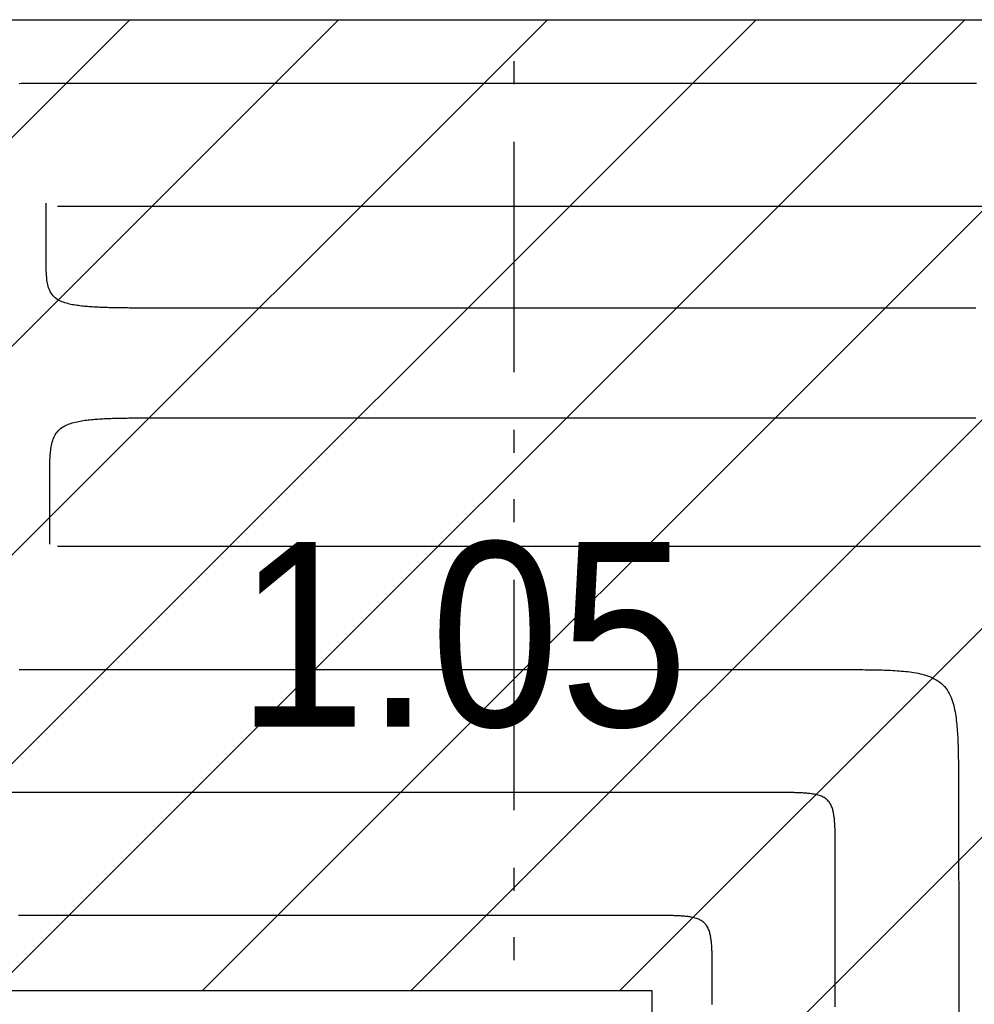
# Model space of a CAD drawing. Extents: x 997 to 109698, y 921 to 94021.
# Tile 320 of 656: x 10894 to 12447, y 43319 to 44921. Entities that reach past the tile are written whole.
import ezdxf

# ---------------------------------------------------------------- set-up
doc = ezdxf.new("R2010")
doc.units = 0
doc.header["$MEASUREMENT"] = 0
for name, color, linetype in [('12', 7, 'CONTINUOUS'), ('16', 7, 'CONTINUOUS'), ('28', 7, 'CONTINUOUS'), ('40', 7, 'CONTINUOUS')]:
    doc.layers.add(name, color=color, linetype=linetype)
doc.styles.get("Standard").update_dxf_attribs({"font": 'Arial.ttf', "height": 0.2})

msp = doc.modelspace()

# ---------------------------------------------------------------- linework, layer by layer
at = {"layer": '12', "color": 6}
for points in [[(10956.06386, 44816.858341), (10952.601564, 44816.858463), (10949.139265, 44816.858571), (10945.676965, 44816.858287), (10942.214665, 44816.857229), (10938.752366, 44816.855015), (10935.29007, 44816.851262), (10931.827777, 44816.845594), (10928.365489, 44816.837624), (10924.903208, 44816.826975), (10921.440933, 44816.813263), (10917.978668, 44816.79611), (10914.516412, 44816.775131), (10911.054167, 44816.749946), (10907.591934, 44816.720176), (10904.129716, 44816.685406), (10900.66754, 44816.644827), (10897.205449, 44816.597347), (10893.743485, 44816.541868)], [(12449.982322, 44816.858341), (12430.580784, 44816.858341), (12411.179245, 44816.858341), (12391.777707, 44816.858341), (12372.376168, 44816.858341), (12352.97463, 44816.858341), (12333.573091, 44816.858341), (12314.171553, 44816.858341), (12294.770014, 44816.858341), (12275.368476, 44816.858341), (12255.966937, 44816.858341), (12236.565399, 44816.858341), (12217.163861, 44816.858341), (12197.762322, 44816.858341), (12178.360784, 44816.858341), (12158.959245, 44816.858341), (12139.557706, 44816.858341), (12120.156168, 44816.858341), (12100.75463, 44816.858341), (12081.353091, 44816.858341), (12061.951553, 44816.858341), (12042.550014, 44816.858341), (12023.148476, 44816.858341), (12003.746937, 44816.858341), (11984.345399, 44816.858341), (11964.94386, 44816.858341), (11945.542322, 44816.858341), (11926.140783, 44816.858341), (11906.739245, 44816.858341), (11887.337706, 44816.858341), (11867.936168, 44816.858341), (11848.53463, 44816.858341), (11829.133091, 44816.858341), (11809.731553, 44816.858341), (11790.330014, 44816.858341), (11770.928476, 44816.858341), (11751.526937, 44816.858341), (11732.125399, 44816.858341), (11712.72386, 44816.858341), (11693.322322, 44816.858341), (11673.920783, 44816.858341), (11654.519245, 44816.858341), (11635.117706, 44816.858341), (11615.716168, 44816.858341), (11596.314629, 44816.858341), (11576.913091, 44816.858341), (11557.511553, 44816.858341), (11538.110014, 44816.858341), (11518.708476, 44816.858341), (11499.306937, 44816.858341), (11479.905399, 44816.858341), (11460.50386, 44816.858341), (11441.102322, 44816.858341), (11421.700783, 44816.858341), (11402.299245, 44816.858341), (11382.897706, 44816.858341), (11363.496168, 44816.858341), (11344.094629, 44816.858341), (11324.693091, 44816.858341), (11305.291553, 44816.858341), (11285.890014, 44816.858341), (11266.488476, 44816.858341), (11247.086937, 44816.858341), (11227.685399, 44816.858341), (11208.28386, 44816.858341), (11188.882322, 44816.858341), (11169.480783, 44816.858341), (11150.079245, 44816.858341), (11130.677706, 44816.858341), (11111.276168, 44816.858341), (11091.874629, 44816.858341), (11072.473091, 44816.858341), (11053.071552, 44816.858341), (11033.670014, 44816.858341), (11014.268476, 44816.858341), (10994.866937, 44816.858341), (10975.465399, 44816.858341), (10956.06386, 44816.858341)], [(10893.743486, 43863.854815), (10897.205449, 43863.799335), (10900.66754, 43863.751855), (10904.129716, 43863.711277), (10907.591934, 43863.676507), (10911.054167, 43863.646735), (10914.516412, 43863.621552), (10917.978668, 43863.600574), (10921.440934, 43863.583419), (10924.903208, 43863.569707), (10928.365489, 43863.559058), (10931.827777, 43863.55109), (10935.29007, 43863.54542), (10938.752366, 43863.541669), (10942.214665, 43863.539455), (10945.676965, 43863.538395), (10949.139265, 43863.538112), (10952.601564, 43863.538221), (10956.06386, 43863.538341)], [(10956.06386, 43863.538341), (10968.222514, 43863.538341), (10980.381168, 43863.538341), (10992.539822, 43863.538341), (11004.698476, 43863.538341), (11016.857129, 43863.53834), (11029.015783, 43863.538341), (11041.174437, 43863.538341), (11053.333091, 43863.538341), (11065.491745, 43863.538341), (11077.650399, 43863.538341), (11089.809053, 43863.538341), (11101.967707, 43863.538341), (11114.12636, 43863.538341), (11126.285014, 43863.538341), (11138.443668, 43863.538341), (11150.602322, 43863.538341), (11162.760976, 43863.538341), (11174.919629, 43863.538341), (11187.078283, 43863.538341), (11199.236937, 43863.538341), (11211.395591, 43863.538341), (11223.554245, 43863.538341), (11235.712899, 43863.538341), (11247.871552, 43863.538341), (11260.030206, 43863.538341), (11272.18886, 43863.538341), (11284.347514, 43863.538341), (11296.506168, 43863.538341), (11308.664822, 43863.538341), (11320.823476, 43863.538341), (11332.982129, 43863.538341), (11345.140783, 43863.538341), (11357.299437, 43863.538341), (11369.458091, 43863.538341), (11381.616745, 43863.538341), (11393.775399, 43863.538341), (11405.934053, 43863.538341), (11418.092706, 43863.538341), (11430.25136, 43863.538341), (11442.410014, 43863.538341), (11454.568668, 43863.538341), (11466.727322, 43863.538341), (11478.885976, 43863.538341), (11491.04463, 43863.538341), (11503.203283, 43863.538341), (11515.361937, 43863.538341), (11527.520591, 43863.538341), (11539.679245, 43863.538341), (11551.837899, 43863.538341), (11563.996553, 43863.538341), (11576.155207, 43863.538341), (11588.31386, 43863.538341), (11600.472514, 43863.538341), (11612.631168, 43863.538341), (11624.789822, 43863.538341), (11636.948476, 43863.538341), (11649.10713, 43863.538341), (11661.265784, 43863.538341), (11673.424437, 43863.538341), (11685.583091, 43863.538341), (11697.741745, 43863.538341), (11709.900399, 43863.538341), (11722.059053, 43863.538341), (11734.217706, 43863.538341), (11746.37636, 43863.538341), (11758.535014, 43863.538341), (11770.693668, 43863.538341), (11782.852322, 43863.538341), (11795.010976, 43863.538341), (11807.16963, 43863.538341), (11819.328283, 43863.538341), (11831.486937, 43863.538341), (11843.645591, 43863.538341), (11855.804245, 43863.538341), (11867.962899, 43863.538341), (11880.121553, 43863.538341), (11892.280206, 43863.538341), (11904.43886, 43863.538341), (11916.597514, 43863.538341), (11928.756168, 43863.538341), (11940.914822, 43863.538341), (11953.073475, 43863.53834), (11965.232129, 43863.538341), (11977.390783, 43863.538341), (11989.549437, 43863.538341), (12001.708091, 43863.538341), (12013.866745, 43863.538341), (12026.025399, 43863.538341), (12038.184053, 43863.538341), (12050.342707, 43863.538341), (12062.50136, 43863.538341), (12074.660014, 43863.538341), (12086.818668, 43863.538341), (12098.977322, 43863.538341), (12111.135976, 43863.538341), (12123.29463, 43863.538341), (12135.453283, 43863.538341), (12147.611937, 43863.538341), (12159.770591, 43863.538341), (12171.929245, 43863.538341), (12184.087899, 43863.538341), (12196.246553, 43863.538341), (12208.405207, 43863.538341), (12220.56386, 43863.538341)], [(12220.56386, 43863.538341), (12224.026935, 43863.538462), (12227.490012, 43863.538571), (12230.95309, 43863.538286), (12234.416168, 43863.537228), (12237.879245, 43863.535011), (12241.342319, 43863.531257), (12244.80539, 43863.525583), (12248.268456, 43863.517608), (12251.731515, 43863.506953), (12255.194568, 43863.49323), (12258.657612, 43863.476065), (12262.120646, 43863.45507), (12265.58367, 43863.42987), (12269.046681, 43863.400077), (12272.509678, 43863.365283), (12275.972632, 43863.324673), (12279.435502, 43863.277155), (12282.898244, 43863.221633), (12286.360814, 43863.157004), (12289.823168, 43863.082172), (12293.285265, 43862.996042), (12296.74706, 43862.89751), (12300.208509, 43862.785483), (12303.66957, 43862.65886), (12307.130199, 43862.516545), (12310.590352, 43862.357436), (12314.049936, 43862.180211), (12317.508556, 43861.982218), (12320.96571, 43861.76032), (12324.420896, 43861.511384), (12327.873612, 43861.232277), (12331.323357, 43860.919861), (12334.769626, 43860.571004), (12338.211919, 43860.182571), (12341.649734, 43859.751428), (12345.082535, 43859.27437), (12348.508649, 43858.745853), (12351.925009, 43858.157453), (12355.32846, 43857.500569), (12358.715848, 43856.766603), (12362.084021, 43855.946953), (12365.429822, 43855.03302), (12368.750099, 43854.016203), (12372.040208, 43852.887491), (12375.287731, 43851.635709), (12378.47773, 43850.24899), (12381.595261, 43848.71546), (12384.625382, 43847.023249), (12387.553152, 43845.160485), (12390.363917, 43843.117249), (12393.045184, 43840.898304), (12395.585447, 43838.515098), (12397.973204, 43835.979112), (12400.196954, 43833.301828), (12402.245227, 43830.494732), (12404.113238, 43827.570308), (12405.81088, 43824.543224), (12407.349997, 43821.428448), (12408.742434, 43818.240942), (12410.000036, 43814.995668), (12411.134648, 43811.70759), (12412.157416, 43808.389141), (12413.077348, 43805.044984), (12413.903036, 43801.678286), (12414.643076, 43798.292218), (12415.306061, 43794.889951), (12415.900586, 43791.474652), (12416.435246, 43788.049491), (12416.918458, 43784.617551), (12417.355766, 43781.180515), (12417.750371, 43777.738924), (12418.105407, 43774.293286), (12418.424007, 43770.844107), (12418.709306, 43767.391898), (12418.964437, 43763.937162), (12419.192533, 43760.480413), (12419.396729, 43757.022152), (12419.580157, 43753.562893), (12419.745469, 43750.10303), (12419.89399, 43746.642662), (12420.026819, 43743.181834), (12420.145053, 43739.720591), (12420.249791, 43736.258978), (12420.342131, 43732.797042), (12420.42317, 43729.334826), (12420.494007, 43725.872379), (12420.55574, 43722.409741), (12420.609467, 43718.946962), (12420.656286, 43715.484086), (12420.69729, 43712.021159), (12420.733291, 43708.558206), (12420.764703, 43705.095232), (12420.791906, 43701.632241), (12420.815282, 43698.169234), (12420.835213, 43694.706212), (12420.85208, 43691.243176), (12420.866264, 43687.78013), (12420.878148, 43684.317075), (12420.888112, 43680.854013), (12420.896538, 43677.390947), (12420.903807, 43673.927875), (12420.910302, 43670.464803), (12420.916402, 43667.001732), (12420.922491, 43663.538662)], [(12120.56386, 43663.538341), (12106.48213, 43663.538341), (12092.400399, 43663.538341), (12078.318668, 43663.538341), (12064.236937, 43663.538341), (12050.155206, 43663.538341), (12036.073476, 43663.538341), (12021.991745, 43663.538341), (12007.910014, 43663.538341), (11993.828283, 43663.538341), (11979.746553, 43663.538341), (11965.664822, 43663.538341), (11951.583091, 43663.538341), (11937.50136, 43663.538341), (11923.41963, 43663.538341), (11909.337899, 43663.538341), (11895.256168, 43663.538341), (11881.174437, 43663.538341), (11867.092706, 43663.538341), (11853.010976, 43663.538341), (11838.929245, 43663.538341), (11824.847514, 43663.538341), (11810.765783, 43663.538341), (11796.684053, 43663.538341), (11782.602322, 43663.538341), (11768.520591, 43663.538341), (11754.438861, 43663.538341), (11740.35713, 43663.538341), (11726.275399, 43663.538341), (11712.193668, 43663.538341), (11698.111937, 43663.538341), (11684.030207, 43663.538341), (11669.948476, 43663.538341), (11655.866745, 43663.538341), (11641.785014, 43663.538341), (11627.703284, 43663.538341), (11613.621553, 43663.538341), (11599.539822, 43663.538341), (11585.458091, 43663.538341), (11571.376361, 43663.538341), (11557.294629, 43663.538341), (11543.212899, 43663.538341), (11529.131168, 43663.538341), (11515.049437, 43663.538341), (11500.967706, 43663.53834), (11486.885976, 43663.538341), (11472.804245, 43663.538341), (11458.722514, 43663.538341), (11444.640783, 43663.538341), (11430.559053, 43663.538341), (11416.477322, 43663.538341), (11402.395591, 43663.538341), (11388.31386, 43663.538341), (11374.232129, 43663.538341), (11360.150399, 43663.538341), (11346.068668, 43663.538341), (11331.986937, 43663.538341), (11317.905207, 43663.538341), (11303.823476, 43663.538341), (11289.741745, 43663.538341), (11275.660014, 43663.538341), (11261.578283, 43663.538341), (11247.496553, 43663.538341), (11233.414822, 43663.538341), (11219.333091, 43663.538341), (11205.25136, 43663.538341), (11191.16963, 43663.538341), (11177.087899, 43663.538341), (11163.006168, 43663.538341), (11148.924437, 43663.538341), (11134.842706, 43663.538341), (11120.760976, 43663.538341), (11106.679245, 43663.538341), (11092.597514, 43663.538341), (11078.515783, 43663.538341), (11064.434053, 43663.538341), (11050.352322, 43663.538341), (11036.270591, 43663.538341), (11022.188861, 43663.538341), (11008.107129, 43663.538341), (10994.025399, 43663.538341), (10979.943668, 43663.538341), (10965.861937, 43663.538341), (10951.780206, 43663.538341), (10937.698476, 43663.538341), (10923.616745, 43663.538341), (10909.535014, 43663.538341), (10895.453284, 43663.538341), (10881.371553, 43663.538341)], [(12220.56386, 43563.538342), (12220.563921, 43565.26949), (12220.563975, 43567.000638), (12220.563833, 43568.731789), (12220.563304, 43570.46294), (12220.562197, 43572.194088), (12220.560321, 43573.925236), (12220.557486, 43575.656382), (12220.553502, 43577.387526), (12220.548177, 43579.118667), (12220.541321, 43580.849804), (12220.532744, 43582.580938), (12220.522255, 43584.312066), (12220.509663, 43586.043188), (12220.494778, 43587.774304), (12220.477393, 43589.505414), (12220.457104, 43591.236501), (12220.433363, 43592.967547), (12220.405623, 43594.698529), (12220.373335, 43596.429424), (12220.335948, 43598.160214), (12220.292916, 43599.890874), (12220.243688, 43601.621382), (12220.187716, 43603.351719), (12220.124451, 43605.081861), (12220.053344, 43606.811788), (12219.973846, 43608.541478), (12219.885297, 43610.270884), (12219.786373, 43611.99981), (12219.675507, 43613.728003), (12219.551131, 43615.455214), (12219.411678, 43617.181191), (12219.25558, 43618.905684), (12219.081269, 43620.628438), (12218.887178, 43622.349205), (12218.671738, 43624.067734), (12218.43335, 43625.783755), (12218.169249, 43627.49644), (12217.875218, 43629.204253), (12217.546951, 43630.905614), (12217.180138, 43632.598948), (12216.770473, 43634.282671), (12216.313649, 43635.955209), (12215.805357, 43637.614982), (12215.241085, 43639.259672), (12214.615233, 43640.883064), (12213.921845, 43642.47766), (12213.154961, 43644.035955), (12212.308624, 43645.550449), (12211.376877, 43647.013641), (12210.354735, 43648.418172), (12209.244583, 43649.757769), (12208.052176, 43651.026658), (12206.783288, 43652.219065), (12205.443691, 43653.329216), (12204.03916, 43654.351359), (12202.575969, 43655.283106), (12201.061474, 43656.129441), (12199.503179, 43656.896326), (12197.908584, 43657.589715), (12196.285191, 43658.215567), (12194.6405, 43658.779838), (12192.980728, 43659.28813), (12191.308191, 43659.744954), (12189.624466, 43660.154619), (12187.931134, 43660.521431), (12186.229772, 43660.8497), (12184.521959, 43661.14373), (12182.809275, 43661.407831), (12181.093253, 43661.646219), (12179.374725, 43661.861659), (12177.653957, 43662.05575), (12175.931202, 43662.23006), (12174.20671, 43662.386158), (12172.480733, 43662.525612), (12170.753522, 43662.649988), (12169.025329, 43662.760854), (12167.296403, 43662.859777), (12165.566997, 43662.948326), (12163.837308, 43663.027824), (12162.107381, 43663.098932), (12160.377238, 43663.162197), (12158.646901, 43663.218169), (12156.916392, 43663.267396), (12155.185732, 43663.31043), (12153.454944, 43663.347815), (12151.724048, 43663.380104), (12149.993066, 43663.407844), (12148.26202, 43663.431584), (12146.530932, 43663.451873), (12144.799824, 43663.469258), (12143.068707, 43663.484144), (12141.337585, 43663.496736), (12139.606456, 43663.507225), (12137.875324, 43663.515802), (12136.144187, 43663.522658), (12134.413046, 43663.527983), (12132.681902, 43663.531967), (12130.950755, 43663.534802), (12129.219608, 43663.536677), (12127.488458, 43663.537785), (12125.757308, 43663.538314), (12124.026158, 43663.538456), (12122.295009, 43663.538401), (12120.56386, 43663.538341)], [(12420.922491, 43663.538662), (12421.025402, 43606.147696), (12421.128313, 43548.756727), (12421.231224, 43491.365759), (12421.334135, 43433.974792), (12421.437046, 43376.583824), (12421.539957, 43319.192857), (12421.642868, 43261.801888)], [(12220.56386, 43315.057572), (12220.56386, 43320.027187), (12220.56386, 43324.996803), (12220.56386, 43329.966418), (12220.56386, 43334.936033), (12220.56386, 43339.905649), (12220.56386, 43344.875264), (12220.56386, 43349.844879), (12220.56386, 43354.814495), (12220.56386, 43359.78411), (12220.56386, 43364.753725), (12220.56386, 43369.723341), (12220.56386, 43374.692956), (12220.56386, 43379.662572), (12220.56386, 43384.632187), (12220.56386, 43389.601802), (12220.56386, 43394.571418), (12220.56386, 43399.541033), (12220.56386, 43404.510648), (12220.56386, 43409.480264), (12220.56386, 43414.449879), (12220.56386, 43419.419495), (12220.56386, 43424.38911), (12220.56386, 43429.358725), (12220.56386, 43434.328341), (12220.56386, 43439.297956), (12220.56386, 43444.267571), (12220.56386, 43449.237187), (12220.56386, 43454.206802), (12220.56386, 43459.176418), (12220.56386, 43464.146033), (12220.56386, 43469.115648), (12220.56386, 43474.085264), (12220.56386, 43479.054879), (12220.56386, 43484.024495), (12220.56386, 43488.99411), (12220.56386, 43493.963727), (12220.56386, 43498.933341), (12220.56386, 43503.902956), (12220.56386, 43508.872573), (12220.56386, 43513.842187), (12220.56386, 43518.811802), (12220.56386, 43523.781419), (12220.56386, 43528.751033), (12220.56386, 43533.72065), (12220.56386, 43538.690265), (12220.56386, 43543.659879), (12220.56386, 43548.629496), (12220.56386, 43553.599111), (12220.56386, 43558.568725), (12220.56386, 43563.538342)]]:
    msp.add_lwpolyline(points, dxfattribs=at)
at = {"layer": '12', "color": 5}
for points in [[(10937.36386, 44536.898342), (10937.36386, 44537.71911), (10937.36386, 44538.539879), (10937.36386, 44539.360649), (10937.36386, 44540.181418), (10937.36386, 44541.002187), (10937.36386, 44541.822956), (10937.36386, 44542.643727), (10937.36386, 44543.464496), (10937.36386, 44544.285265), (10937.36386, 44545.106034), (10937.36386, 44545.926803), (10937.36386, 44546.747572), (10937.36386, 44547.568341), (10937.36386, 44548.38911), (10937.36386, 44549.209879), (10937.36386, 44550.030649), (10937.36386, 44550.851418), (10937.36386, 44551.672187), (10937.36386, 44552.492956), (10937.36386, 44553.313725), (10937.36386, 44554.134496), (10937.36386, 44554.955265), (10937.36386, 44555.776034), (10937.36386, 44556.596803), (10937.36386, 44557.417572), (10937.36386, 44558.238341), (10937.36386, 44559.05911), (10937.36386, 44559.87988), (10937.36386, 44560.700649), (10937.36386, 44561.521418), (10937.36386, 44562.342187), (10937.36386, 44563.162956), (10937.36386, 44563.983727), (10937.36386, 44564.804496), (10937.36386, 44565.625265), (10937.36386, 44566.446034), (10937.36386, 44567.266803), (10937.36386, 44568.087572), (10937.36386, 44568.908341), (10937.36386, 44569.72911), (10937.36386, 44570.549879), (10937.36386, 44571.370649), (10937.36386, 44572.191418), (10937.36386, 44573.012187), (10937.36386, 44573.832958), (10937.36386, 44574.653727), (10937.36386, 44575.474496), (10937.36386, 44576.295265), (10937.36386, 44577.116034), (10937.36386, 44577.936803), (10937.36386, 44578.757572), (10937.36386, 44579.578341), (10937.36386, 44580.39911), (10937.36386, 44581.219879), (10937.36386, 44582.040649), (10937.36386, 44582.861418), (10937.36386, 44583.682187), (10937.36386, 44584.502956), (10937.36386, 44585.323727), (10937.36386, 44586.144496), (10937.36386, 44586.965265), (10937.36386, 44587.786034), (10937.36386, 44588.606803), (10937.36386, 44589.427572), (10937.36386, 44590.248341), (10937.36386, 44591.06911), (10937.36386, 44591.889879), (10937.36386, 44592.710649), (10937.36386, 44593.531418), (10937.36386, 44594.352187), (10937.36386, 44595.172956), (10937.36386, 44595.993727), (10937.36386, 44596.814496), (10937.36386, 44597.635265), (10937.36386, 44598.456034), (10937.36386, 44599.276803), (10937.36386, 44600.097572), (10937.36386, 44600.918341), (10937.36386, 44601.73911), (10937.36386, 44602.559879), (10937.36386, 44603.380649), (10937.36386, 44604.201418), (10937.36386, 44605.022187), (10937.36386, 44605.842957), (10937.36386, 44606.663727), (10937.36386, 44607.484496), (10937.36386, 44608.305265), (10937.36386, 44609.126033), (10937.36386, 44609.946802), (10937.36386, 44610.767571), (10937.36386, 44611.588341), (10937.36386, 44612.40911), (10937.36386, 44613.229879), (10937.36386, 44614.050648), (10937.36386, 44614.871419), (10937.36386, 44615.692188), (10937.36386, 44616.512957), (10937.36386, 44617.333726), (10937.363861, 44618.154495), (10937.36386, 44618.975264), (10937.36386, 44619.796033), (10937.36386, 44620.616803), (10937.36386, 44621.437572), (10937.36386, 44622.258341)], [(12459.211553, 44616.858342), (12441.733091, 44616.858342), (12424.25463, 44616.858342), (12406.776168, 44616.858342), (12389.297707, 44616.858342), (12371.819245, 44616.858342), (12354.340783, 44616.858342), (12336.862322, 44616.858342), (12319.38386, 44616.858342), (12301.905399, 44616.858342), (12284.426937, 44616.858342), (12266.948476, 44616.858342), (12249.470014, 44616.858342), (12231.991553, 44616.858342), (12214.513091, 44616.858342), (12197.03463, 44616.858342), (12179.556168, 44616.858342), (12162.077707, 44616.858342), (12144.599245, 44616.858342), (12127.120783, 44616.858342), (12109.642322, 44616.858342), (12092.16386, 44616.858342), (12074.685399, 44616.858342), (12057.206937, 44616.858342), (12039.728476, 44616.858342), (12022.250014, 44616.858342), (12004.771553, 44616.858342), (11987.293091, 44616.858342), (11969.81463, 44616.858342), (11952.336168, 44616.858342), (11934.857707, 44616.858342), (11917.379245, 44616.858342), (11899.900784, 44616.858342), (11882.422322, 44616.858342), (11864.943861, 44616.858342), (11847.465399, 44616.858342), (11829.986937, 44616.858342), (11812.508476, 44616.858342), (11795.030014, 44616.858342), (11777.551553, 44616.858342), (11760.073091, 44616.858342), (11742.59463, 44616.858342), (11725.116168, 44616.858342), (11707.637707, 44616.858342), (11690.159245, 44616.858342), (11672.680783, 44616.858342), (11655.202322, 44616.858342), (11637.72386, 44616.858342), (11620.245399, 44616.858342), (11602.766937, 44616.858342), (11585.288476, 44616.858342), (11567.810014, 44616.858342), (11550.331553, 44616.858342), (11532.853091, 44616.858342), (11515.37463, 44616.858342), (11497.896168, 44616.858342), (11480.417707, 44616.858342), (11462.939245, 44616.858342), (11445.460783, 44616.858342), (11427.982322, 44616.858342), (11410.503861, 44616.858342), (11393.025399, 44616.858342), (11375.546937, 44616.858342), (11358.068476, 44616.858342), (11340.590014, 44616.858342), (11323.111553, 44616.858342), (11305.633091, 44616.858342), (11288.154629, 44616.858342), (11270.676168, 44616.858342), (11253.197706, 44616.858342), (11235.719245, 44616.858342), (11218.240783, 44616.858342), (11200.762322, 44616.858342), (11183.28386, 44616.858342), (11165.805399, 44616.858342), (11148.326937, 44616.858342), (11130.848476, 44616.858342), (11113.370014, 44616.858342), (11095.891553, 44616.858342), (11078.413091, 44616.858342), (11060.93463, 44616.858342), (11043.456168, 44616.858342), (11025.977706, 44616.858342), (11008.499245, 44616.858342), (10991.020783, 44616.858342), (10973.542322, 44616.858342), (10956.06386, 44616.858342)], [(11137.36386, 44451.538341), (11134.861623, 44451.53831), (11132.359388, 44451.538258), (11129.857153, 44451.538244), (11127.354919, 44451.53833), (11124.852687, 44451.538581), (11122.350454, 44451.539056), (11119.848222, 44451.539818), (11117.34599, 44451.540927), (11114.843758, 44451.542445), (11112.341526, 44451.544435), (11109.839293, 44451.546957), (11107.33706, 44451.550071), (11104.834826, 44451.553843), (11102.332591, 44451.558331), (11099.830354, 44451.5636), (11097.328116, 44451.569706), (11094.825877, 44451.576717), (11092.323635, 44451.58469), (11089.821392, 44451.593688), (11087.319146, 44451.603774), (11084.816899, 44451.615036), (11082.314655, 44451.627635), (11079.812416, 44451.641751), (11077.310188, 44451.657559), (11074.807974, 44451.675236), (11072.305779, 44451.694957), (11069.803607, 44451.716899), (11067.301461, 44451.74124), (11064.799345, 44451.768155), (11062.297265, 44451.797822), (11059.795224, 44451.830416), (11057.293226, 44451.866113), (11054.791275, 44451.905092), (11052.289375, 44451.947527), (11049.78753, 44451.993597), (11047.285745, 44452.043475), (11044.784025, 44452.097375), (11042.282395, 44452.155733), (11039.780883, 44452.219072), (11037.279519, 44452.287911), (11034.778333, 44452.362778), (11032.277353, 44452.444194), (11029.77661, 44452.532683), (11027.276132, 44452.628765), (11024.775949, 44452.732967), (11022.276092, 44452.845811), (11019.776588, 44452.967818), (11017.277467, 44453.099514), (11014.77876, 44453.24142), (11012.280516, 44453.394157), (11009.782942, 44453.559052), (11007.28631, 44453.737737), (11004.790895, 44453.931849), (11002.296969, 44454.143025), (10999.804806, 44454.372898), (10997.314681, 44454.623105), (10994.826866, 44454.895284), (10992.341636, 44455.191066), (10989.859263, 44455.51209), (10987.380071, 44455.860123), (10984.905088, 44456.238786), (10982.435862, 44456.65307), (10979.973954, 44457.108005), (10977.520925, 44457.608616), (10975.078335, 44458.159926), (10972.647746, 44458.766965), (10970.230717, 44459.434757), (10967.829634, 44460.169035), (10965.45241, 44460.980269), (10963.10924, 44461.880891), (10960.810325, 44462.883333), (10958.565868, 44464.000029), (10956.386069, 44465.243412), (10954.282243, 44466.624212), (10952.271937, 44468.143587), (10950.374871, 44469.799364), (10948.610769, 44471.589362), (10946.999352, 44473.511406), (10945.555714, 44475.560472), (10944.275742, 44477.71973), (10943.150343, 44479.969289), (10942.170424, 44482.28926), (10941.326889, 44484.659754), (10940.60957, 44487.06431), (10940.005286, 44489.496076), (10939.500333, 44491.949871), (10939.081003, 44494.420517), (10938.733593, 44496.902831), (10938.444521, 44499.391705), (10938.203995, 44501.884088), (10938.006635, 44504.37934), (10937.847309, 44506.876952), (10937.720882, 44509.376419), (10937.622223, 44511.877229), (10937.546199, 44514.378877), (10937.487737, 44516.880865), (10937.443288, 44519.382926), (10937.410889, 44521.885041), (10937.388655, 44524.387202), (10937.374695, 44526.889398), (10937.367123, 44529.391618), (10937.364052, 44531.893855), (10937.363594, 44534.396099), (10937.36386, 44536.898342)], [(12449.286745, 44451.538341), (12436.54963, 44451.538341), (12423.812514, 44451.538341), (12411.075399, 44451.538341), (12398.338284, 44451.538341), (12385.601168, 44451.538341), (12372.864053, 44451.538341), (12360.126938, 44451.538341), (12347.389822, 44451.538341), (12334.652707, 44451.538341), (12321.915591, 44451.538341), (12309.178476, 44451.538341), (12296.44136, 44451.538341), (12283.704245, 44451.538341), (12270.96713, 44451.538341), (12258.230014, 44451.538341), (12245.492899, 44451.538341), (12232.755784, 44451.538341), (12220.018668, 44451.538341), (12207.281553, 44451.538341), (12194.544437, 44451.538341), (12181.807322, 44451.538341), (12169.070207, 44451.538341), (12156.333091, 44451.538341), (12143.595976, 44451.538341), (12130.85886, 44451.538341), (12118.121745, 44451.538341), (12105.38463, 44451.538341), (12092.647514, 44451.538341), (12079.910399, 44451.538341), (12067.173283, 44451.538341), (12054.436168, 44451.538341), (12041.699053, 44451.538341), (12028.961937, 44451.538341), (12016.224822, 44451.538341), (12003.487706, 44451.538341), (11990.750591, 44451.538341), (11978.013476, 44451.538341), (11965.27636, 44451.538341), (11952.539245, 44451.538341), (11939.80213, 44451.538341), (11927.065014, 44451.538341), (11914.327899, 44451.538341), (11901.590784, 44451.538341), (11888.853668, 44451.538341), (11876.116553, 44451.538341), (11863.379437, 44451.538341), (11850.642322, 44451.538341), (11837.905207, 44451.538341), (11825.168091, 44451.538341), (11812.430976, 44451.538341), (11799.69386, 44451.538341), (11786.956745, 44451.538341), (11774.21963, 44451.538341), (11761.482514, 44451.538341), (11748.745399, 44451.538341), (11736.008284, 44451.538341), (11723.271168, 44451.538341), (11710.534053, 44451.538341), (11697.796937, 44451.538341), (11685.059822, 44451.538341), (11672.322707, 44451.538341), (11659.585591, 44451.538341), (11646.848476, 44451.538341), (11634.11136, 44451.538341), (11621.374245, 44451.538341), (11608.63713, 44451.538341), (11595.900014, 44451.538341), (11583.162899, 44451.538341), (11570.425784, 44451.538341), (11557.688668, 44451.538341), (11544.951553, 44451.538341), (11532.214437, 44451.538341), (11519.477322, 44451.538341), (11506.740207, 44451.538341), (11494.003091, 44451.538341), (11481.265976, 44451.538341), (11468.528861, 44451.538341), (11455.791745, 44451.538341), (11443.05463, 44451.538341), (11430.317514, 44451.538341), (11417.580399, 44451.538341), (11404.843284, 44451.538341), (11392.106168, 44451.538341), (11379.369053, 44451.538341), (11366.631937, 44451.538341), (11353.894822, 44451.538341), (11341.157707, 44451.538341), (11328.420591, 44451.538341), (11315.683476, 44451.538341), (11302.946361, 44451.538341), (11290.209245, 44451.538341), (11277.47213, 44451.538341), (11264.735014, 44451.538341), (11251.997899, 44451.538341), (11239.260784, 44451.538341), (11226.523668, 44451.538341), (11213.786553, 44451.538341), (11201.049437, 44451.538341), (11188.312322, 44451.538341), (11175.575207, 44451.538341), (11162.838091, 44451.538341), (11150.100976, 44451.538341), (11137.36386, 44451.538341)], [(10943.18386, 44170.238341), (10943.183637, 44172.881028), (10943.183809, 44175.523693), (10943.185642, 44178.166342), (10943.1904, 44180.808978), (10943.199347, 44183.45161), (10943.213749, 44186.094244), (10943.23487, 44188.736883), (10943.263975, 44191.379538), (10943.302328, 44194.022209), (10943.351208, 44196.664904), (10943.412705, 44199.307504), (10943.49021, 44201.949698), (10943.587225, 44204.591159), (10943.707255, 44207.231554), (10943.853803, 44209.870558), (10944.030371, 44212.507841), (10944.240465, 44215.143076), (10944.487649, 44217.775909), (10944.778004, 44220.404985), (10945.120945, 44223.027627), (10945.526116, 44225.641064), (10946.00316, 44228.242527), (10946.561722, 44230.829242), (10947.211445, 44233.398442), (10947.962419, 44235.945554), (10948.826753, 44238.457812), (10949.817129, 44240.920136), (10950.94623, 44243.317439), (10952.226737, 44245.634639), (10953.67047, 44247.856825), (10955.275693, 44249.971787), (10957.029919, 44251.969456), (10958.920365, 44253.839827), (10960.934246, 44255.572894), (10963.058759, 44257.159113), (10965.280635, 44258.59926), (10967.586149, 44259.904215), (10969.961559, 44261.085283), (10972.393121, 44262.153766), (10974.867092, 44263.12097), (10977.370339, 44263.997948), (10979.896255, 44264.793081), (10982.442187, 44265.513133), (10985.005538, 44266.164846), (10987.583711, 44266.754954), (10990.17411, 44267.290201), (10992.774136, 44267.777324), (10995.381199, 44268.223054), (10997.993388, 44268.632696), (11000.610103, 44269.008812), (11003.230896, 44269.353652), (11005.855318, 44269.669466), (11008.482921, 44269.958502), (11011.113257, 44270.223011), (11013.745876, 44270.465238), (11016.38033, 44270.687437), (11019.01617, 44270.891855), (11021.652962, 44271.080691), (11024.290478, 44271.255353), (11026.928661, 44271.416601), (11029.567458, 44271.565184), (11032.206816, 44271.70185), (11034.846681, 44271.82734), (11037.487002, 44271.942405), (11040.127726, 44272.047787), (11042.768799, 44272.144235), (11045.410169, 44272.232492), (11048.051782, 44272.313305), (11050.693587, 44272.387424), (11053.33553, 44272.455588), (11055.977572, 44272.518395), (11058.619703, 44272.57613), (11061.261918, 44272.629044), (11063.904209, 44272.677386), (11066.54657, 44272.721405), (11069.188994, 44272.761351), (11071.831476, 44272.79747), (11074.474008, 44272.830016), (11077.116585, 44272.859236), (11079.759199, 44272.885378), (11082.401845, 44272.908693), (11085.044515, 44272.92943), (11087.687204, 44272.947839), (11090.329905, 44272.964166), (11092.972611, 44272.978664), (11095.615316, 44272.991566), (11098.258019, 44273.003004), (11100.900721, 44273.013063), (11103.543421, 44273.021835), (11106.186119, 44273.029404), (11108.828816, 44273.03586), (11111.471513, 44273.041291), (11114.114208, 44273.045782), (11116.756903, 44273.049424), (11119.399597, 44273.052302), (11122.042291, 44273.054505), (11124.684985, 44273.05612), (11127.327679, 44273.057235), (11129.970374, 44273.057939), (11132.613069, 44273.058317), (11135.255765, 44273.058459), (11137.898463, 44273.058452), (11140.541161, 44273.058384), (11143.18386, 44273.058341)], [(11143.18386, 44273.058341), (11155.865014, 44273.058341), (11168.546168, 44273.058341), (11181.227322, 44273.058341), (11193.908476, 44273.058341), (11206.58963, 44273.058341), (11219.270783, 44273.058341), (11231.951937, 44273.058341), (11244.633091, 44273.058341), (11257.314245, 44273.058341), (11269.995399, 44273.058341), (11282.676553, 44273.058341), (11295.357707, 44273.058341), (11308.03886, 44273.058341), (11320.720014, 44273.058341), (11333.401168, 44273.058341), (11346.082322, 44273.058341), (11358.763476, 44273.058341), (11371.44463, 44273.058341), (11384.125784, 44273.058341), (11396.806937, 44273.058341), (11409.488091, 44273.058341), (11422.169245, 44273.058341), (11434.850399, 44273.058341), (11447.531553, 44273.058341), (11460.212706, 44273.058341), (11472.89386, 44273.058341), (11485.575014, 44273.058341), (11498.256168, 44273.058341), (11510.937322, 44273.058341), (11523.618476, 44273.058341), (11536.29963, 44273.058341), (11548.980783, 44273.058341), (11561.661937, 44273.058341), (11574.343091, 44273.058341), (11587.024245, 44273.058341), (11599.705399, 44273.058341), (11612.386553, 44273.058341), (11625.067707, 44273.058341), (11637.74886, 44273.058341), (11650.430014, 44273.058341), (11663.111168, 44273.058341), (11675.792322, 44273.058341), (11688.473476, 44273.058341), (11701.15463, 44273.058341), (11713.835783, 44273.058341), (11726.516937, 44273.058341), (11739.198091, 44273.058341), (11751.879245, 44273.058341), (11764.560399, 44273.058343), (11777.241553, 44273.058341), (11789.922707, 44273.058341), (11802.60386, 44273.058341), (11815.285014, 44273.058341), (11827.966168, 44273.058341), (11840.647322, 44273.058341), (11853.328476, 44273.058341), (11866.00963, 44273.058341), (11878.690783, 44273.058341), (11891.371937, 44273.058341), (11904.053091, 44273.058341), (11916.734245, 44273.058341), (11929.415399, 44273.058341), (11942.096553, 44273.058341), (11954.777707, 44273.058341), (11967.45886, 44273.058341), (11980.140014, 44273.058341), (11992.821168, 44273.058341), (12005.502322, 44273.058341), (12018.183476, 44273.058341), (12030.864629, 44273.058341), (12043.545784, 44273.058341), (12056.226937, 44273.058341), (12068.908091, 44273.058341), (12081.589245, 44273.058341), (12094.270399, 44273.058341), (12106.951553, 44273.058341), (12119.632707, 44273.058341), (12132.31386, 44273.058341), (12144.995014, 44273.058341), (12157.676168, 44273.058341), (12170.357322, 44273.058341), (12183.038476, 44273.058341), (12195.71963, 44273.058341), (12208.400784, 44273.058341), (12221.081937, 44273.058341), (12233.763091, 44273.058341), (12246.444245, 44273.058341), (12259.125399, 44273.058341), (12271.806553, 44273.058341), (12284.487707, 44273.058341), (12297.16886, 44273.058341), (12309.850014, 44273.058341), (12322.531168, 44273.058341), (12335.212322, 44273.058341), (12347.893476, 44273.058341), (12360.57463, 44273.058341), (12373.255784, 44273.058341), (12385.936937, 44273.058341), (12398.618091, 44273.058341), (12411.299245, 44273.058341), (12423.980399, 44273.058341), (12436.661553, 44273.058341), (12449.342707, 44273.058341)], [(10943.18386, 44067.418342), (10943.183861, 44068.406995), (10943.18386, 44069.395649), (10943.183861, 44070.384304), (10943.18386, 44071.372957), (10943.183861, 44072.36161), (10943.183861, 44073.350264), (10943.183861, 44074.338919), (10943.18386, 44075.327572), (10943.18386, 44076.316227), (10943.183861, 44077.30488), (10943.18386, 44078.293534), (10943.18386, 44079.282187), (10943.183861, 44080.270841), (10943.18386, 44081.259495), (10943.18386, 44082.248149), (10943.18386, 44083.236802), (10943.18386, 44084.225456), (10943.18386, 44085.214111), (10943.18386, 44086.202764), (10943.18386, 44087.191419), (10943.18386, 44088.180072), (10943.18386, 44089.168726), (10943.18386, 44090.157379), (10943.18386, 44091.146033), (10943.18386, 44092.134687), (10943.18386, 44093.123341), (10943.18386, 44094.111996), (10943.18386, 44095.100648), (10943.18386, 44096.089303), (10943.183861, 44097.077956), (10943.18386, 44098.066611), (10943.18386, 44099.055264), (10943.18386, 44100.043918), (10943.183861, 44101.032573), (10943.18386, 44102.021226), (10943.183861, 44103.009879), (10943.18386, 44103.998533), (10943.18386, 44104.987188), (10943.18386, 44105.975841), (10943.18386, 44106.964496), (10943.18386, 44107.953149), (10943.18386, 44108.941803), (10943.18386, 44109.930456), (10943.18386, 44110.91911), (10943.18386, 44111.907765), (10943.183861, 44112.896418), (10943.183861, 44113.885073), (10943.18386, 44114.873726), (10943.183861, 44115.86238), (10943.18386, 44116.851033), (10943.18386, 44117.839688), (10943.18386, 44118.828341), (10943.183861, 44119.816995), (10943.183861, 44120.80565), (10943.183861, 44121.794303), (10943.18386, 44122.782956), (10943.18386, 44123.77161), (10943.18386, 44124.760265), (10943.183861, 44125.748918), (10943.183861, 44126.737572), (10943.183861, 44127.726226), (10943.18386, 44128.71488), (10943.18386, 44129.703533), (10943.18386, 44130.692187), (10943.183861, 44131.680842), (10943.18386, 44132.669494), (10943.18386, 44133.65815), (10943.18386, 44134.646802), (10943.18386, 44135.635457), (10943.18386, 44136.62411), (10943.18386, 44137.612764), (10943.18386, 44138.601418), (10943.18386, 44139.590072), (10943.18386, 44140.578727), (10943.18386, 44141.567379), (10943.18386, 44142.556034), (10943.18386, 44143.544687), (10943.18386, 44144.533342), (10943.183861, 44145.521995), (10943.183861, 44146.510649), (10943.183861, 44147.499304), (10943.183861, 44148.487957), (10943.183861, 44149.47661), (10943.183861, 44150.465264), (10943.183861, 44151.453919), (10943.18386, 44152.442572), (10943.18386, 44153.431227), (10943.18386, 44154.41988), (10943.18386, 44155.408534), (10943.18386, 44156.397187), (10943.18386, 44157.385841), (10943.18386, 44158.374496), (10943.18386, 44159.363149), (10943.18386, 44160.351804), (10943.18386, 44161.340456), (10943.183861, 44162.329111), (10943.18386, 44163.317764), (10943.18386, 44164.306419), (10943.183861, 44165.295072), (10943.183861, 44166.283726), (10943.183861, 44167.272381), (10943.18386, 44168.261033), (10943.18386, 44169.249687), (10943.18386, 44170.238341)], [(12456.43713, 44063.538342), (12441.870399, 44063.538342), (12427.303668, 44063.538342), (12412.736937, 44063.538342), (12398.170206, 44063.538342), (12383.603476, 44063.538342), (12369.036745, 44063.538342), (12354.470014, 44063.538342), (12339.903283, 44063.538342), (12325.336553, 44063.538342), (12310.769822, 44063.538342), (12296.203091, 44063.538342), (12281.63636, 44063.538342), (12267.06963, 44063.538342), (12252.502899, 44063.538342), (12237.936168, 44063.538342), (12223.369437, 44063.538342), (12208.802707, 44063.538342), (12194.235976, 44063.538342), (12179.669245, 44063.538342), (12165.102514, 44063.538342), (12150.535783, 44063.538342), (12135.969053, 44063.538342), (12121.402322, 44063.538342), (12106.835591, 44063.538342), (12092.26886, 44063.538342), (12077.70213, 44063.538342), (12063.135399, 44063.538342), (12048.568668, 44063.538342), (12034.001937, 44063.538342), (12019.435206, 44063.538342), (12004.868476, 44063.538342), (11990.301745, 44063.538342), (11975.735014, 44063.538342), (11961.168283, 44063.538342), (11946.601553, 44063.538342), (11932.034822, 44063.538342), (11917.468091, 44063.538342), (11902.90136, 44063.538342), (11888.334629, 44063.538342), (11873.767899, 44063.538342), (11859.201168, 44063.538342), (11844.634437, 44063.538342), (11830.067706, 44063.538342), (11815.500976, 44063.538342), (11800.934245, 44063.538342), (11786.367514, 44063.538342), (11771.800783, 44063.538342), (11757.234053, 44063.538342), (11742.667322, 44063.538342), (11728.100591, 44063.538342), (11713.53386, 44063.538342), (11698.967129, 44063.538342), (11684.400399, 44063.538342), (11669.833668, 44063.538342), (11655.266937, 44063.538342), (11640.700206, 44063.538342), (11626.133476, 44063.538342), (11611.566745, 44063.538342), (11597.000014, 44063.538342), (11582.433283, 44063.538342), (11567.866552, 44063.538342), (11553.299822, 44063.538342), (11538.733091, 44063.538342), (11524.16636, 44063.538342), (11509.599629, 44063.538342), (11495.032899, 44063.538342), (11480.466168, 44063.538342), (11465.899437, 44063.538342), (11451.332706, 44063.538342), (11436.765976, 44063.538342), (11422.199245, 44063.538342), (11407.632514, 44063.538342), (11393.065783, 44063.538342), (11378.499053, 44063.538342), (11363.932322, 44063.538342), (11349.365591, 44063.538342), (11334.79886, 44063.538342), (11320.232129, 44063.538342), (11305.665399, 44063.538342), (11291.098668, 44063.538342), (11276.531937, 44063.538342), (11261.965206, 44063.538342), (11247.398475, 44063.538342), (11232.831745, 44063.538342), (11218.265014, 44063.538342), (11203.698283, 44063.538342), (11189.131553, 44063.538342), (11174.564822, 44063.538342), (11159.998091, 44063.538342), (11145.43136, 44063.538342), (11130.864629, 44063.538342), (11116.297899, 44063.538342), (11101.731168, 44063.538342), (11087.164437, 44063.538342), (11072.597706, 44063.538342), (11058.030975, 44063.538342), (11043.464245, 44063.538342), (11028.897514, 44063.538342), (11014.330783, 44063.538342), (10999.764052, 44063.538342), (10985.197322, 44063.538342), (10970.630591, 44063.538342), (10956.06386, 44063.538342)], [(11920.56386, 43463.538341), (11906.48213, 43463.538341), (11892.400399, 43463.538341), (11878.318668, 43463.538341), (11864.236937, 43463.538341), (11850.155206, 43463.538341), (11836.073476, 43463.538341), (11821.991745, 43463.538341), (11807.910014, 43463.538341), (11793.828283, 43463.538341), (11779.746553, 43463.538341), (11765.664822, 43463.538341), (11751.583091, 43463.538341), (11737.50136, 43463.538341), (11723.41963, 43463.538341), (11709.337899, 43463.538341), (11695.256168, 43463.538341), (11681.174437, 43463.538341), (11667.092706, 43463.538341), (11653.010976, 43463.538341), (11638.929245, 43463.538341), (11624.847514, 43463.538341), (11610.765784, 43463.538341), (11596.684053, 43463.538341), (11582.602322, 43463.538341), (11568.520591, 43463.538341), (11554.43886, 43463.538341), (11540.35713, 43463.538341), (11526.275399, 43463.538341), (11512.193668, 43463.538341), (11498.111937, 43463.538341), (11484.030206, 43463.538341), (11469.948476, 43463.538341), (11455.866745, 43463.538341), (11441.785014, 43463.538341), (11427.703283, 43463.538341), (11413.621553, 43463.538341), (11399.539822, 43463.538341), (11385.458091, 43463.538341), (11371.37636, 43463.538341), (11357.29463, 43463.538341), (11343.212899, 43463.538341), (11329.131168, 43463.538341), (11315.049437, 43463.538341), (11300.967706, 43463.538341), (11286.885976, 43463.538341), (11272.804245, 43463.538341), (11258.722514, 43463.538341), (11244.640783, 43463.538341), (11230.559053, 43463.538341), (11216.477322, 43463.538341), (11202.395591, 43463.538341), (11188.31386, 43463.538341), (11174.23213, 43463.538341), (11160.150399, 43463.538341), (11146.068668, 43463.538341), (11131.986937, 43463.538341), (11117.905206, 43463.538341), (11103.823476, 43463.538341), (11089.741745, 43463.538341), (11075.660014, 43463.538341), (11061.578283, 43463.538341), (11047.496553, 43463.538341), (11033.414822, 43463.538341), (11019.333091, 43463.538341), (11005.25136, 43463.538341), (10991.16963, 43463.538341), (10977.087899, 43463.538341), (10963.006168, 43463.538341), (10948.924437, 43463.538341), (10934.842707, 43463.538341), (10920.760976, 43463.538341), (10906.679245, 43463.538341), (10892.597514, 43463.538341)], [(12020.56386, 43363.538341), (12020.563921, 43365.269489), (12020.563975, 43367.000639), (12020.563833, 43368.73179), (12020.563304, 43370.462938), (12020.562197, 43372.194089), (12020.560321, 43373.925237), (12020.557486, 43375.656382), (12020.553502, 43377.387526), (12020.548177, 43379.118667), (12020.541321, 43380.849805), (12020.532744, 43382.580937), (12020.522255, 43384.312066), (12020.509663, 43386.043188), (12020.494777, 43387.774304), (12020.477393, 43389.505413), (12020.457103, 43391.236502), (12020.433363, 43392.967548), (12020.405623, 43394.698529), (12020.373334, 43396.429424), (12020.335948, 43398.160213), (12020.292916, 43399.890872), (12020.243688, 43401.621382), (12020.187716, 43403.351719), (12020.124451, 43405.081861), (12020.053344, 43406.811788), (12019.973846, 43408.541478), (12019.885296, 43410.270883), (12019.786373, 43411.99981), (12019.675507, 43413.728003), (12019.551131, 43415.455214), (12019.411678, 43417.181192), (12019.25558, 43418.905684), (12019.081269, 43420.628438), (12018.887178, 43422.349205), (12018.671739, 43424.067733), (12018.433351, 43425.783755), (12018.169249, 43427.49644), (12017.875218, 43429.204253), (12017.546951, 43430.905615), (12017.180138, 43432.598948), (12016.770473, 43434.282671), (12016.313649, 43435.955209), (12015.805357, 43437.614982), (12015.241085, 43439.259671), (12014.615234, 43440.883064), (12013.921845, 43442.47766), (12013.154961, 43444.035955), (12012.308624, 43445.550449), (12011.376877, 43447.013641), (12010.354735, 43448.418171), (12009.244583, 43449.757769), (12008.052177, 43451.026657), (12006.783288, 43452.219064), (12005.443691, 43453.329216), (12004.03916, 43454.351358), (12002.575969, 43455.283105), (12001.061474, 43456.129442), (11999.503179, 43456.896326), (11997.908584, 43457.589715), (11996.285191, 43458.215566), (11994.6405, 43458.779838), (11992.980728, 43459.288129), (11991.308191, 43459.744954), (11989.624466, 43460.15462), (11987.931134, 43460.521431), (11986.229772, 43460.8497), (11984.521959, 43461.14373), (11982.809275, 43461.407831), (11981.093253, 43461.646219), (11979.374725, 43461.861658), (11977.653957, 43462.05575), (11975.931202, 43462.23006), (11974.20671, 43462.386159), (11972.480733, 43462.525612), (11970.753522, 43462.649988), (11969.025328, 43462.760853), (11967.296403, 43462.859778), (11965.566998, 43462.948326), (11963.837308, 43463.027824), (11962.107381, 43463.098931), (11960.377238, 43463.162198), (11958.646901, 43463.21817), (11956.916392, 43463.267397), (11955.185733, 43463.310431), (11953.454944, 43463.347815), (11951.724048, 43463.380104), (11949.993066, 43463.407845), (11948.26202, 43463.431584), (11946.530933, 43463.451874), (11944.799824, 43463.469259), (11943.068707, 43463.484145), (11941.337585, 43463.496736), (11939.606457, 43463.507226), (11937.875324, 43463.515803), (11936.144186, 43463.522658), (11934.413046, 43463.527984), (11932.681902, 43463.531967), (11930.950756, 43463.534802), (11929.219607, 43463.536677), (11927.488458, 43463.537785), (11925.757308, 43463.538314), (11924.026158, 43463.538456), (11922.295009, 43463.538402), (11920.56386, 43463.538341)], [(12020.56386, 43318.59988), (12020.56386, 43319.723341), (12020.56386, 43320.846803), (12020.56386, 43321.970264), (12020.56386, 43323.093725), (12020.56386, 43324.217187), (12020.56386, 43325.340648), (12020.56386, 43326.464111), (12020.56386, 43327.587572), (12020.563861, 43328.711034), (12020.56386, 43329.834495), (12020.56386, 43330.957956), (12020.56386, 43332.081418), (12020.56386, 43333.204879), (12020.563861, 43334.328342), (12020.56386, 43335.451802), (12020.56386, 43336.575264), (12020.56386, 43337.698726), (12020.56386, 43338.822187), (12020.56386, 43339.945649), (12020.56386, 43341.06911), (12020.56386, 43342.192571), (12020.56386, 43343.316033), (12020.56386, 43344.439495), (12020.56386, 43345.562957), (12020.56386, 43346.686418), (12020.563861, 43347.809881), (12020.56386, 43348.933341), (12020.56386, 43350.056802), (12020.56386, 43351.180264), (12020.56386, 43352.303725), (12020.56386, 43353.427188), (12020.56386, 43354.550649), (12020.56386, 43355.67411), (12020.56386, 43356.797572), (12020.56386, 43357.921033), (12020.56386, 43359.044496), (12020.56386, 43360.167956), (12020.56386, 43361.291419), (12020.56386, 43362.414879), (12020.56386, 43363.538341)]]:
    msp.add_lwpolyline(points, dxfattribs=at)
at = {"layer": '28', "color": 2}
for p, q in [((8352.636205, 42199.723754), (11073.570726, 44920.658275)), ((10272.636205, 43780.312499), (11412.981981, 44920.658275)), ((10272.636205, 43440.901244), (11752.393236, 44920.658275)), ((10512.099453, 43340.953237), (12091.804491, 44920.658275)), ((10851.510708, 43340.953237), (12431.215745, 44920.658275)), ((11190.921963, 43340.953237), (12770.627, 44920.658275)), ((11530.333218, 43340.953237), (13110.038255, 44920.658275)), ((11869.744473, 43340.953237), (13272.636205, 44743.844969)), ((10929.155728, 42060.953237), (13272.636205, 44404.433714))]:
    msp.add_line(p, q, dxfattribs=at)
at = {"layer": '40', "color": 8, "linetype": 'Continuous'}
for p, q in [((10272.636205, 44920.658275), (13272.636205, 44920.658275)), ((11697.636205, 44853.454238), (11697.636205, 44815.954238)), ((11697.636205, 44722.204238), (11697.636205, 44347.204238)), ((11697.636205, 44253.454238), (11697.636205, 44215.954238)), ((11697.636205, 44140.954238), (11697.636205, 44103.454238)), ((11697.636205, 44009.704238), (11697.636205, 43634.704238)), ((11697.636205, 43540.954238), (11697.636205, 43503.454238)), ((11697.636205, 43428.454238), (11697.636205, 43390.954238)), ((11922.636205, 43340.953237), (10272.636205, 43340.953237)), ((11922.636205, 43160.953237), (11922.636205, 43340.953237))]:
    msp.add_line(p, q, dxfattribs=at)

# ---------------------------------------------------------------- texts
at = {"layer": '16', "color": 24, "width": 0.9}
msp.add_text('1.05', height=300, dxfattribs=at).set_placement((11247.636205, 43770.953237))

doc.saveas('drawing.dxf')
